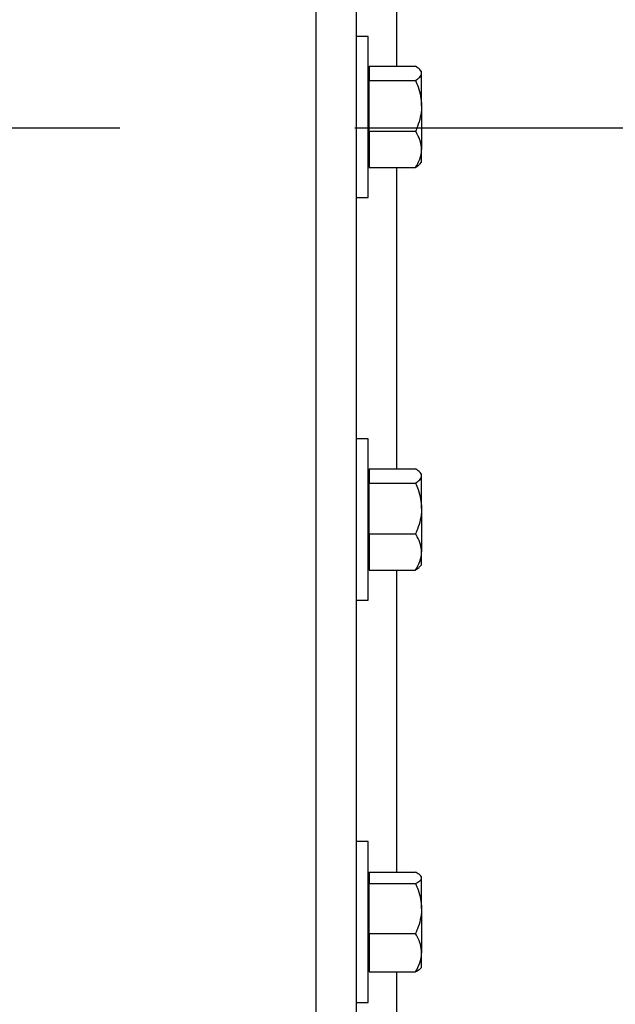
# Model space of a CAD drawing. Header units: inches. Extents: x 170 to 284, y 215 to 248.
# Tile 881 of 1056: x 231.275 to 231.529, y 240.779 to 241.198. Entities that reach past the tile are written whole.
import ezdxf

# ---------------------------------------------------------------- set-up
doc = ezdxf.new("R2010")
doc.units = ezdxf.units.IN
doc.header["$LTSCALE"] = 0.25
doc.header["$MEASUREMENT"] = 0
doc.linetypes.add('CENTER', pattern=[2, 1.25, -0.25, 0.25, -0.25])
doc.layers.add('LH TOP OF HOOD', color=7, linetype='Continuous')
doc.layers.add('SECTION CUTS', color=6, linetype='CENTER')

msp = doc.modelspace()

# ---------------------------------------------------------------- linework, layer by layer
at = {"layer": 'LH TOP OF HOOD'}
for p, q in [((231.401380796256, 244.0584689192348), (231.401380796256, 239.8211148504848)), ((231.418501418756, 244.0584689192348), (231.418501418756, 239.8211148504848)), ((231.435622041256, 241.3059427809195), (231.435622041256, 241.1780804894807)), ((231.423569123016, 241.1907646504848), (231.418501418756, 241.1907646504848)), ((231.423569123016, 241.1565234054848), (231.423569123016, 241.1907646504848)), ((231.424116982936, 241.1757841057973), (231.423569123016, 241.1757841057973)), ((231.424116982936, 241.1780804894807), (231.424116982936, 241.1750599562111)), ((231.424116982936, 241.1780804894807), (231.443771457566, 241.1780804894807)), ((231.446339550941, 241.1757841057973), (231.4456667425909, 241.1765647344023)), ((231.446339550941, 241.1750599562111), (231.446339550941, 241.1757841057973)), ((231.424116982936, 241.1750599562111), (231.424116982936, 241.1720394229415)), ((231.424116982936, 241.1612608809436), (231.424116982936, 241.1720394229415)), ((231.424116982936, 241.1720394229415), (231.443771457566, 241.1720394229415)), ((231.446339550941, 241.1612608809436), (231.446339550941, 241.1750599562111)), ((231.424116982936, 241.1504823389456), (231.424116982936, 241.1612608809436)), ((231.446339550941, 241.1612608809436), (231.446339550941, 241.1427243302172)), ((231.423569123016, 241.1222821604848), (231.423569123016, 241.1565234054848)), ((231.424116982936, 241.1504823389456), (231.424116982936, 241.1427243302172)), ((231.424116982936, 241.1504823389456), (231.443771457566, 241.1504823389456)), ((231.424116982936, 241.1427243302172), (231.424116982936, 241.1349663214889)), ((231.446339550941, 241.1372627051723), (231.446339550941, 241.1427243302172)), ((231.423569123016, 241.1372627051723), (231.424116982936, 241.1372627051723)), ((231.424116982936, 241.1349663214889), (231.443771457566, 241.1349663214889)), ((231.435622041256, 241.1349663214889), (231.435622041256, 241.0068777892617)), ((231.4456667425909, 241.1364820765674), (231.446339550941, 241.1372627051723)), ((231.418501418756, 241.1222821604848), (231.423569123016, 241.1222821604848)), ((231.423569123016, 241.0195584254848), (231.418501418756, 241.0195584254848)), ((231.423569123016, 240.9853171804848), (231.423569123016, 241.0195584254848)), ((231.424116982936, 241.0045778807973), (231.423569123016, 241.0045778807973)), ((231.424116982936, 241.0068777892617), (231.424116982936, 241.0038503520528)), ((231.424116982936, 241.0068777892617), (231.443771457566, 241.0068777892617)), ((231.446339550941, 241.0045778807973), (231.4456632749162, 241.0053625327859)), ((231.446339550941, 241.0038503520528), (231.446339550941, 241.0045778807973)), ((231.424116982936, 241.0038503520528), (231.424116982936, 241.0008229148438)), ((231.424116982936, 240.9900426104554), (231.424116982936, 241.0008229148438)), ((231.424116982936, 241.0008229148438), (231.443771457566, 241.0008229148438)), ((231.446339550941, 240.9900426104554), (231.446339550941, 241.0038503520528)), ((231.424116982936, 240.979262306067), (231.424116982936, 240.9900426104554)), ((231.446339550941, 240.9900426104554), (231.446339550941, 240.9715094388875)), ((231.423569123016, 240.9510759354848), (231.423569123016, 240.9853171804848)), ((231.424116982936, 240.979262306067), (231.424116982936, 240.9715094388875)), ((231.424116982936, 240.979262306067), (231.443771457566, 240.979262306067)), ((231.424116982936, 240.9715094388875), (231.424116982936, 240.963756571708)), ((231.446339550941, 240.9660564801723), (231.446339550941, 240.9715094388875)), ((231.423569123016, 240.9660564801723), (231.424116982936, 240.9660564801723)), ((231.424116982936, 240.963756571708), (231.443771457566, 240.963756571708)), ((231.435622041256, 240.963756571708), (231.435622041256, 240.8353259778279)), ((231.4456632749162, 240.9652718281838), (231.446339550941, 240.9660564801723)), ((231.418501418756, 240.9510759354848), (231.423569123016, 240.9510759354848)), ((231.423569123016, 240.8483522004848), (231.418501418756, 240.8483522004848)), ((231.423569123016, 240.8141109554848), (231.423569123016, 240.8483522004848)), ((231.424116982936, 240.8333716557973), (231.423569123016, 240.8333716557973)), ((231.424116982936, 240.8353259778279), (231.424116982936, 240.8329125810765)), ((231.424116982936, 240.8353259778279), (231.443771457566, 240.8353259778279)), ((231.424116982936, 240.8329125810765), (231.424116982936, 240.8304991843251)), ((231.446339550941, 240.8333716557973), (231.4459199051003, 240.8338585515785)), ((231.446339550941, 240.8329125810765), (231.446339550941, 240.8333716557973)), ((231.446339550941, 240.8198916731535), (231.446339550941, 240.8329125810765)), ((231.424116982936, 240.8198916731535), (231.424116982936, 240.8304991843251)), ((231.424116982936, 240.8304991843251), (231.443771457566, 240.8304991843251)), ((231.424116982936, 240.809284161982), (231.424116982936, 240.8198916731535)), ((231.446339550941, 240.8198916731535), (231.446339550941, 240.8010900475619)), ((231.423569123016, 240.7798697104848), (231.423569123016, 240.8141109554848)), ((231.424116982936, 240.809284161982), (231.424116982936, 240.8010900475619)), ((231.424116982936, 240.809284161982), (231.443771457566, 240.809284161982)), ((231.424116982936, 240.8010900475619), (231.424116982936, 240.7928959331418)), ((231.446339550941, 240.7948502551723), (231.446339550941, 240.8010900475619)), ((231.423569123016, 240.7948502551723), (231.424116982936, 240.7948502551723)), ((231.4459199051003, 240.7943633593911), (231.446339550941, 240.7948502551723)), ((231.424116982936, 240.7928959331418), (231.443771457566, 240.7928959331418)), ((231.435622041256, 240.7928959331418), (231.435622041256, 240.6646174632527)), ((231.418501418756, 240.7798697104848), (231.423569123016, 240.7798697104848))]:
    msp.add_line(p, q, dxfattribs=at)
for points, knots in [([(231.446339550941, 241.1750599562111), (231.446241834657, 241.1754827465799), (231.4460428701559, 241.1763436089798), (231.4448910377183, 241.1773445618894), (231.4440237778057, 241.1779146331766), (231.443771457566, 241.1780804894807)], [0, 0, 0, 0, 0.4062905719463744, 0.8272664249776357, 1, 1, 1, 1]), ([(231.443771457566, 241.1720394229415), (231.4444460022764, 241.1725090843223), (231.4458196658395, 241.1734655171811), (231.4463348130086, 241.1745100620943), (231.4463394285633, 241.175045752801), (231.446339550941, 241.1750599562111)], [0, 0, 0, 0, 0.4843414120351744, 0.9863277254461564, 1, 1, 1, 1]), ([(231.443771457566, 241.1720394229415), (231.4441529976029, 241.1711268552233), (231.4450557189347, 241.1689677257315), (231.4460964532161, 241.1653697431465), (231.4462578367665, 241.1626420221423), (231.446339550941, 241.1612608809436)], [0, 0, 0, 0, 0.2654599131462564, 0.6280764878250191, 1, 1, 1, 1]), ([(231.446339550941, 241.1612608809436), (231.4463368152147, 241.1610140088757), (231.446318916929, 241.1593988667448), (231.4458972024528, 241.1563846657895), (231.4448700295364, 241.1530546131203), (231.4440430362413, 241.1511182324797), (231.443771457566, 241.1504823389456)], [0, 0, 0, 0, 0.06653229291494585, 0.4352825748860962, 0.814550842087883, 1, 1, 1, 1]), ([(231.446339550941, 241.1427243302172), (231.446241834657, 241.1438102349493), (231.4460428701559, 241.1460212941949), (231.4448910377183, 241.1485921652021), (231.4440237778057, 241.1500563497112), (231.443771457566, 241.1504823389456)], [0, 0, 0, 0, 0.4062905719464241, 0.8272664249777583, 1, 1, 1, 1]), ([(231.443771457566, 241.1349663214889), (231.4444460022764, 241.1361726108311), (231.4458196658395, 241.1386291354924), (231.4463348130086, 241.1413119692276), (231.4463394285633, 241.1426878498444), (231.446339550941, 241.1427243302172)], [0, 0, 0, 0, 0.4843414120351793, 0.9863277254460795, 1, 1, 1, 1]), ([(231.4456333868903, 241.1365108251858), (231.4453019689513, 241.1361585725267), (231.444806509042, 241.1356319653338), (231.4440289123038, 241.1351318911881), (231.443771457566, 241.1349663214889)], [0, 0, 0, 0, 0.6689096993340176, 1, 1, 1, 1]), ([(231.446339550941, 241.0038503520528), (231.446241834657, 241.0042741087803), (231.4460428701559, 241.0051369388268), (231.4448910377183, 241.0061401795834), (231.4440237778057, 241.0067115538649), (231.443771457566, 241.0068777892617)], [0, 0, 0, 0, 0.4062905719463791, 0.827266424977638, 1, 1, 1, 1]), ([(231.443771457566, 241.0008229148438), (231.4444460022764, 241.001293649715), (231.4458196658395, 241.0022522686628), (231.4463348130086, 241.00329920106), (231.4463394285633, 241.0038361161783), (231.446339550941, 241.0038503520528)], [0, 0, 0, 0, 0.4843414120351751, 0.9863277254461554, 1, 1, 1, 1]), ([(231.443771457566, 241.0008229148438), (231.4441529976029, 240.9999101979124), (231.4450557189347, 240.9977507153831), (231.4460964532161, 240.994152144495), (231.4462578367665, 240.9914239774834), (231.446339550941, 240.9900426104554)], [0, 0, 0, 0, 0.2654599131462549, 0.6280764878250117, 1, 1, 1, 1]), ([(231.446339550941, 240.9900426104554), (231.4463368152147, 240.9897956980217), (231.446318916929, 240.9881802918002), (231.4458972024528, 240.9851655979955), (231.4448700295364, 240.9818350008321), (231.4440430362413, 240.9798983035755), (231.443771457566, 240.979262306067)], [0, 0, 0, 0, 0.06653229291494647, 0.4352825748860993, 0.8145508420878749, 1, 1, 1, 1]), ([(231.446339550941, 240.9715094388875), (231.446241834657, 240.9725946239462), (231.4460428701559, 240.9748042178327), (231.4448910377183, 240.9773733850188), (231.4440237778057, 240.978836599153), (231.443771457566, 240.979262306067)], [0, 0, 0, 0, 0.4062905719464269, 0.8272664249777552, 1, 1, 1, 1]), ([(231.443771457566, 240.963756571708), (231.4444460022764, 240.964962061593), (231.4458196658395, 240.9674169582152), (231.4463348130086, 240.970098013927), (231.4463394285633, 240.9714729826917), (231.446339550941, 240.9715094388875)], [0, 0, 0, 0, 0.4843414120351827, 0.9863277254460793, 1, 1, 1, 1]), ([(231.4456294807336, 240.9653009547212), (231.4452991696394, 240.9649491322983), (231.4448047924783, 240.9644225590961), (231.4440289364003, 240.9639225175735), (231.443771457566, 240.963756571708)], [0, 0, 0, 0, 0.6681358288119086, 1, 1, 1, 1]), ([(231.446339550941, 240.8329125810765), (231.446241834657, 240.833250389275), (231.4460428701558, 240.8339382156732), (231.4448910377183, 240.8347379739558), (231.4440237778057, 240.8351934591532), (231.443771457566, 240.8353259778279)], [0, 0, 0, 0, 0.4062905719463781, 0.8272664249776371, 1, 1, 1, 1]), ([(231.443771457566, 240.8304991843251), (231.4444460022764, 240.8308744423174), (231.4458196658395, 240.831638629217), (231.4463348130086, 240.8324732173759), (231.4463394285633, 240.8329012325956), (231.446339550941, 240.8329125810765)], [0, 0, 0, 0, 0.4843414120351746, 0.9863277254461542, 1, 1, 1, 1]), ([(231.443771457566, 240.8304991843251), (231.4441529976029, 240.8296010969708), (231.4450557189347, 240.8274762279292), (231.4460964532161, 240.8239353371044), (231.4462578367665, 240.8212508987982), (231.446339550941, 240.8198916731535)], [0, 0, 0, 0, 0.2654599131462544, 0.6280764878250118, 1, 1, 1, 1]), ([(231.446339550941, 240.8198916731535), (231.4463368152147, 240.8196487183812), (231.446318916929, 240.8180592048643), (231.4458972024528, 240.8150928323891), (231.4448700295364, 240.8118156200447), (231.4440430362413, 240.8099099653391), (231.443771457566, 240.809284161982)], [0, 0, 0, 0, 0.06653229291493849, 0.4352825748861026, 0.8145508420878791, 1, 1, 1, 1]), ([(231.446339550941, 240.8010900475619), (231.446241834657, 240.8022369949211), (231.4460428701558, 240.8045723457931), (231.4448910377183, 240.8072877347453), (231.4440237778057, 240.8088342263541), (231.443771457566, 240.809284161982)], [0, 0, 0, 0, 0.4062905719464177, 0.8272664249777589, 1, 1, 1, 1]), ([(231.443771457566, 240.7928959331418), (231.4444460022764, 240.7941700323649), (231.4458196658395, 240.7967646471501), (231.4463348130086, 240.7995982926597), (231.4463394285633, 240.8010515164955), (231.446339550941, 240.8010900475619)], [0, 0, 0, 0, 0.4843414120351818, 0.9863277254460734, 1, 1, 1, 1]), ([(231.445901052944, 240.7943796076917), (231.4458896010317, 240.7943537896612), (231.4457237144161, 240.7939798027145), (231.4448739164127, 240.7934845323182), (231.44401991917, 240.7930285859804), (231.443771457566, 240.7928959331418)], [0, 0, 0, 0, 0.04995298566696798, 0.7235937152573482, 1, 1, 1, 1])]:
    msp.add_open_spline(points, degree=3, knots=knots, dxfattribs=at)
at = {"layer": 'SECTION CUTS'}
msp.add_line((226.5180193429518, 241.151843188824), (231.9373819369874, 241.151843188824), dxfattribs=at)

doc.saveas('drawing.dxf')
